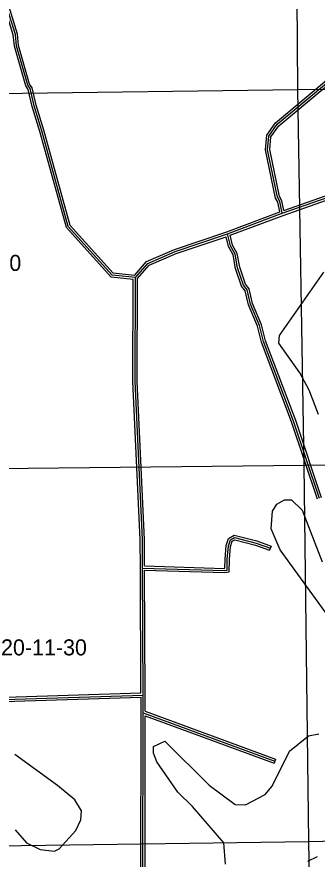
# Model space of a CAD drawing. Extents: x 457167 to 656239, y 1787309 to 1969297.
# Drawn here: x 560027 to 564239, y 1886988 to 1898815 of the extents above; entities that cross this region are included whole.
import ezdxf

# ---------------------------------------------------------------- set-up
doc = ezdxf.new("R2010")
doc.units = 0
for name, color, linetype in [('Level 1', 7, 'Continuous'), ('Level 2', 7, 'Continuous'), ('Level 31', 7, 'Continuous'), ('Level 32', 7, 'Continuous'), ('Level 7', 7, 'Continuous')]:
    doc.layers.add(name, color=color, linetype=linetype)

msp = doc.modelspace()

# ---------------------------------------------------------------- linework, layer by layer
at = {"layer": 'Level 1'}
for p, q in [((563966.433, 1897790.399), (563938.696, 1903047.131)), ((563966.433, 1897790.399), (558683.475, 1897717.815)), ((569251.152, 1897850.92), (563966.433, 1897790.399)), ((564055.884, 1892518.444), (563966.433, 1897790.399)), ((564055.884, 1892518.444), (569328.96, 1892597.232)), ((558755.288, 1892464.242), (564055.884, 1892518.444)), ((564123.06, 1887232.886), (564055.884, 1892518.444)), ((569390.93, 1887351.866), (564123.06, 1887232.886)), ((564123.06, 1887232.886), (558828.028, 1887156.527)), ((564213.784, 1882025.056), (564123.06, 1887232.886))]:
    msp.add_line(p, q, dxfattribs=at)
at = {"layer": 'Level 31'}
for p, q in [((563750.345, 1896056.478), (566340.243, 1896972.676)), ((562982.661, 1895766.757), (563750.345, 1896056.478)), ((561798.278, 1889292.561), (561789.452, 1891076.246)), ((559847.3, 1889231.026), (561798.278, 1889292.561)), ((561798.284, 1889044.558), (561798.278, 1889292.561)), ((561794.671, 1885117.608), (561798.284, 1889044.558)), ((561798.284, 1889044.558), (563645.971, 1888366.081))]:
    msp.add_line(p, q, dxfattribs=at)
for points in [[(563750.345, 1896056.478), (563717.373, 1896223.471), (563684.449, 1896281.736), (563544.298, 1896949.006), (563561.63, 1897140.966), (563678.737, 1897307.222), (564672.835, 1898138.226), (564823.135, 1898229.493), (564931.845, 1898345.955), (564816.89, 1898921.52), (564783.567, 1898946.694), (564750.695, 1899155.141), (564684.379, 1899338.581), (564602.188, 1899788.973), (564544.375, 1899939.3), (564478.473, 1900289.651), (564437.194, 1900439.574), (564304.268, 1900556.633), (564155.795, 1901199.194), (564122.875, 1901257.459), (563982.82, 1901958.183)], [(561688.838, 1895153.291), (561363.946, 1895187.576), (560748.821, 1895872.801), (560377.392, 1897215.963), (560269.872, 1897566.428), (560211.992, 1897808.401), (560179.054, 1897858.305), (560022.137, 1898409.266), (560005.695, 1898567.494), (559832.293, 1899134.863), (559807.587, 1899293.476), (559757.951, 1899401.971), (559402.975, 1900686.556)], [(561688.838, 1895153.291), (561864.555, 1895353.212), (562248.459, 1895518.786), (562982.661, 1895766.757)], [(564273.365, 1892053.663), (563909.396, 1893138.582), (563487.02, 1894256.743), (563429.39, 1894481.981), (563305.172, 1894782.296), (563255.75, 1894982.423), (563205.675, 1895049.458), (563122.97, 1895291.488), (563090.381, 1895483.209), (563023.898, 1895600.105), (562982.661, 1895766.757)], [(561789.452, 1891076.246), (561787.29, 1891476.985), (561685.126, 1893694.732), (561688.838, 1895153.291)], [(561789.452, 1891076.246), (562937.411, 1891041.708), (562975.589, 1891047.794), (562978.509, 1891197.607), (562993.292, 1891385.936), (563022.445, 1891471.318), (563078.179, 1891503.543), (563382.964, 1891427.142), (563582.495, 1891353.916)]]:
    msp.add_lwpolyline(points, dxfattribs=at)
at = {"layer": 'Level 32'}
for p, q in [((563760.645, 1896028.298), (566350.249, 1896944.393)), ((563773.056, 1896096.334), (566330.238, 1897000.96)), ((562972.564, 1895795.011), (563715.995, 1896075.579)), ((563018.185, 1895748.096), (563760.645, 1896028.298)), ((563592.83, 1891382.081), (563572.159, 1891325.752)), ((561768.135, 1889321.626), (561759.453, 1891076.097)), ((561828.279, 1889292.71), (561819.606, 1891045.324)), ((559844.359, 1889200.916), (561768.279, 1889261.599)), ((559872.218, 1889261.827), (561768.134, 1889321.626)), ((561768.285, 1889044.586), (561768.28, 1889261.599)), ((561828.284, 1889065.501), (561828.279, 1889292.562)), ((561764.672, 1885117.636), (561768.285, 1889044.586)), ((561828.285, 1889065.501), (563656.312, 1888394.243)), ((561824.672, 1885117.58), (561828.245, 1889001.596)), ((561828.246, 1889001.596), (563635.63, 1888337.918)), ((563656.312, 1888394.243), (563635.63, 1888337.918))]:
    msp.add_line(p, q, dxfattribs=at)
for points in [[(563715.994, 1896075.58), (563688.877, 1896212.919), (563656.045, 1896271.022), (563514.015, 1896947.234), (563532.473, 1897151.671), (563656.476, 1897327.716), (564655.33, 1898162.694), (564804.028, 1898252.989), (564899.41, 1898355.173), (564789.705, 1898904.458), (564755.82, 1898930.056), (564721.507, 1899147.636), (564655.315, 1899330.734), (564573.179, 1899780.825), (564515.395, 1899931.076), (564449.22, 1900282.885), (564410.647, 1900422.976), (564277.208, 1900540.488), (564127.541, 1901188.213), (564094.396, 1901246.876), (563957.394, 1901932.331)], [(563773.056, 1896096.333), (563745.869, 1896234.024), (563712.854, 1896292.451), (563574.58, 1896950.78), (563590.786, 1897130.262), (563700.998, 1897286.728), (564690.34, 1898113.756), (564842.243, 1898205.996), (564964.279, 1898336.736), (564844.075, 1898938.581), (564811.315, 1898963.331), (564779.883, 1899162.646), (564713.443, 1899346.428), (564631.196, 1899797.121), (564573.355, 1899947.525), (564507.727, 1900296.417), (564463.74, 1900456.171), (564331.328, 1900572.777), (564184.049, 1901210.175), (564151.354, 1901268.041), (564020.943, 1901920.512)], [(561658.77, 1895126.296), (561349.327, 1895158.951), (560721.785, 1895858.007), (560348.589, 1897207.564), (560240.914, 1897558.531), (560184.044, 1897796.283), (560151.467, 1897845.638), (559992.567, 1898403.565), (559976.155, 1898561.503), (559802.978, 1899128.136), (559778.581, 1899284.764), (559729.672, 1899391.669), (559374.206, 1900678.032)], [(561676.551, 1895184.755), (561378.565, 1895216.2), (560775.856, 1895887.593), (560406.196, 1897224.361), (560298.83, 1897574.326), (560239.941, 1897820.518), (560206.64, 1897870.971), (560051.706, 1898414.969), (560035.235, 1898573.484), (559861.608, 1899141.591), (559836.592, 1899302.188), (559786.23, 1899412.272), (559439.333, 1900667.621)], [(561676.551, 1895184.755), (561846.476, 1895378.087), (562237.701, 1895546.818), (562972.564, 1895795.011)], [(564301.678, 1892063.593), (563937.66, 1893148.658), (563515.673, 1894265.789), (563457.927, 1894491.48), (563333.757, 1894791.679), (563283.419, 1894995.512), (563232.537, 1895063.628), (563152.141, 1895298.901), (563119.071, 1895493.446), (563052.025, 1895611.334), (563018.185, 1895748.096)], [(561718.81, 1895141.947), (561882.632, 1895328.336), (562259.217, 1895490.754), (562961.372, 1895727.9)], [(564245.052, 1892043.734), (563881.132, 1893128.506), (563458.369, 1894247.696), (563400.855, 1894472.482), (563276.588, 1894772.914), (563228.08, 1894969.334), (563178.813, 1895035.288), (563093.799, 1895284.076), (563061.69, 1895472.971), (562995.771, 1895588.876), (562961.372, 1895727.9)], [(561759.453, 1891076.084), (561757.294, 1891476.213), (561655.124, 1893694.081), (561658.77, 1895126.297)], [(561819.297, 1891105.361), (561817.288, 1891477.756), (561715.129, 1893695.385), (561718.81, 1895141.947)], [(561819.297, 1891105.361), (562935.484, 1891071.781), (562946.082, 1891073.47), (562948.531, 1891199.075), (562963.68, 1891392.052), (562997.69, 1891491.66), (563073.684, 1891535.599), (563391.804, 1891455.856), (563592.83, 1891382.081)], [(561819.606, 1891045.324), (562939.338, 1891011.636), (563005.095, 1891022.117), (563008.486, 1891196.14), (563022.905, 1891379.82), (563047.201, 1891450.977), (563082.674, 1891471.487), (563374.124, 1891398.429), (563572.159, 1891325.752)]]:
    msp.add_lwpolyline(points, dxfattribs=at)
at = {"layer": 'Level 7'}
for points in [[(564258.786, 1893230.986), (564126.509, 1893573.203), (563993.913, 1893815.377), (563703.481, 1894233.113), (563712.15, 1894341.486), (564331.909, 1895231.486)], [(564598.946, 1890120.416), (563719.183, 1891331.994), (563595.056, 1891624.16), (563612.543, 1891874.216), (563671.223, 1891974.059), (563779.794, 1892032.051), (563879.826, 1892031.763), (564029.42, 1891889.551), (564310.506, 1891163.367)], [(562954.731, 1886916.148), (562930.667, 1887216.356), (562490.482, 1887726.272), (562282.725, 1887927.034), (561992.324, 1888353.101), (561942.701, 1888478.313), (561943, 1888570.016), (562101.652, 1888644.549), (562724.882, 1888025.632), (563090.822, 1887757.691), (563232.505, 1887748.901), (563508.098, 1887898.069), (563608.498, 1888014.453), (563851.815, 1888505.548), (564119.297, 1888721.406), (564261.08, 1888745.959)], [(560005.212, 1887400.793), (560163.017, 1887216.911), (560354.452, 1887124.581), (560554.426, 1887098.922), (560621.247, 1887132.074), (560855.487, 1887389.743), (560922.666, 1887539.568), (560931.395, 1887664.581), (560840.22, 1887823.273), (560599.084, 1888024.126), (560000.276, 1888459.548)], [(564238.853, 1887020.397), (564105.272, 1886954.134)]]:
    msp.add_lwpolyline(points, dxfattribs=at)

# ---------------------------------------------------------------- texts
at = {"layer": 'Level 2'}
for s, p in [('17-11-30', (558884.54, 1895248.226)), ('20-11-30', (559805.025, 1889849.436))]:
    msp.add_text(s, height=225, dxfattribs=at).set_placement(p)

doc.saveas('drawing.dxf')
